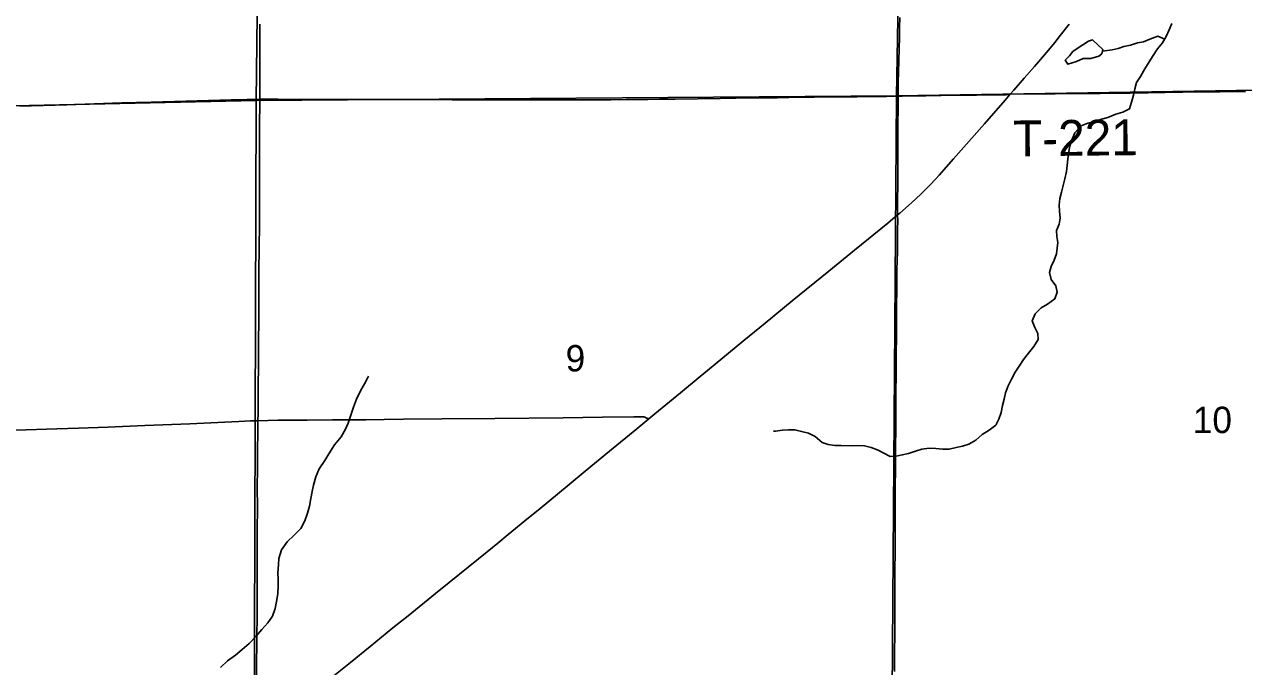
# Model space of a CAD drawing. Extents: x 1985906 to 2360102, y 891258 to 1222054.
# Drawn here: x 2148477 to 2158703, y 1048113 to 1053500 of the extents above; entities that cross this region are included whole.
import ezdxf

# ---------------------------------------------------------------- set-up
doc = ezdxf.new("R2010")
doc.units = 0
for name, color, linetype in [('GM_X_County_Road', 7, 'Continuous'), ('GM_X_Minor_Lake', 7, 'Continuous'), ('GM_X_Minor_River', 7, 'Continuous'), ('GM_X_Section', 7, 'Continuous'), ('GM_X_Section_Text', 7, 'Continuous'), ('GM_X_State_Route', 7, 'Continuous'), ('GM_X_Township_Road', 7, 'Continuous'), ('GM_X_Township_Road_Text', 7, 'Continuous')]:
    doc.layers.add(name, color=color, linetype=linetype)

msp = doc.modelspace()

# ---------------------------------------------------------------- linework, layer by layer
at = {"layer": 'GM_X_County_Road'}
for points in [[(2150451, 1052873), (2150451, 1052994), (2150451, 1053175), (2150452, 1053503)], [(2150436, 1050174), (2150437, 1050240), (2150439, 1050435), (2150440, 1050666), (2150442, 1050780), (2150442, 1050879), (2150444, 1050977), (2150443, 1051026), (2150444, 1051158), (2150444, 1051240), (2150445, 1051371), (2150444, 1051436), (2150447, 1051617), (2150448, 1051829), (2150448, 1051977), (2150448, 1052091), (2150448, 1052223), (2150449, 1052338), (2150449, 1052436), (2150450, 1052650), (2150451, 1052846), (2150451, 1052873)], [(2150424, 1047505), (2150424, 1047533), (2150424, 1047582), (2150423, 1047779), (2150422, 1047828), (2150423, 1047992), (2150424, 1048157), (2150426, 1048288), (2150428, 1048403), (2150429, 1048501), (2150429, 1048600), (2150430, 1048731), (2150430, 1048813), (2150430, 1048942), (2150430, 1049074), (2150431, 1049205), (2150432, 1049500), (2150431, 1049566), (2150433, 1049829), (2150436, 1050174)]]:
    msp.add_lwpolyline(points, dxfattribs=at)
at = {"layer": 'GM_X_Minor_Lake'}
for points in [[(2157402, 1053359), (2157306, 1053297), (2157272, 1053273), (2157242, 1053235), (2157208, 1053199), (2157230, 1053165), (2157302, 1053189), (2157358, 1053213), (2157422, 1053213), (2157488, 1053233), (2157514, 1053254), (2157522, 1053290)], [(2157522, 1053290), (2157436, 1053370), (2157402, 1053359)]]:
    msp.add_lwpolyline(points, dxfattribs=at)
at = {"layer": 'GM_X_Minor_River'}
for points in [[(2158102, 1053508), (2158080, 1053453), (2158055, 1053397), (2158023, 1053346), (2157981, 1053296), (2157938, 1053231), (2157874, 1053126), (2157839, 1053064), (2157805, 1053011), (2157791, 1052959), (2157780, 1052907), (2157762, 1052848), (2157747, 1052792), (2157689, 1052763), (2157631, 1052747), (2157564, 1052718), (2157510, 1052704), (2157454, 1052685), (2157396, 1052672), (2157340, 1052650), (2157288, 1052589), (2157265, 1052537), (2157245, 1052478), (2157234, 1052420), (2157228, 1052370), (2157223, 1052316), (2157217, 1052265), (2157203, 1052203), (2157190, 1052147), (2157176, 1052092), (2157161, 1052040), (2157157, 1051984), (2157160, 1051932), (2157164, 1051874), (2157157, 1051823), (2157135, 1051771), (2157137, 1051721), (2157144, 1051671), (2157133, 1051574), (2157113, 1051522), (2157090, 1051469), (2157074, 1051419), (2157088, 1051359), (2157127, 1051307), (2157140, 1051253), (2157120, 1051199), (2157058, 1051152), (2157004, 1051121), (2156954, 1051071), (2156931, 1051014), (2156953, 1050958), (2156976, 1050906), (2156979, 1050856), (2156945, 1050798), (2156899, 1050741), (2156857, 1050689), (2156820, 1050632), (2156786, 1050582), (2156756, 1050523), (2156729, 1050469), (2156707, 1050408), (2156694, 1050356), (2156682, 1050302), (2156669, 1050243), (2156649, 1050189), (2156625, 1050137), (2156569, 1050096), (2156511, 1050061), (2156458, 1050013), (2156398, 1049978), (2156346, 1049961), (2156293, 1049951), (2156235, 1049938), (2156177, 1049936), (2156123, 1049941), (2156066, 1049945), (2156004, 1049936), (2155950, 1049920), (2155894, 1049899), (2155840, 1049888), (2155788, 1049878)], [(2158042, 1053376), (2157984, 1053400), (2157916, 1053376), (2157864, 1053353), (2157814, 1053345), (2157754, 1053326), (2157700, 1053313), (2157650, 1053297), (2157600, 1053286), (2157519, 1053275)], [(2150121, 1048105), (2150181, 1048160), (2150249, 1048209), (2150305, 1048257), (2150363, 1048308), (2150422, 1048369), (2150470, 1048423), (2150518, 1048480), (2150557, 1048537), (2150581, 1048599), (2150593, 1048659), (2150602, 1048724), (2150607, 1048792), (2150607, 1048848), (2150604, 1048898), (2150610, 1048969), (2150611, 1049021), (2150635, 1049093), (2150682, 1049160), (2150740, 1049215), (2150796, 1049271), (2150830, 1049336), (2150851, 1049400), (2150869, 1049459), (2150880, 1049523), (2150892, 1049581), (2150901, 1049634), (2150921, 1049704), (2150950, 1049771), (2150996, 1049841), (2151031, 1049898), (2151077, 1049972), (2151135, 1050041), (2151172, 1050104), (2151192, 1050154), (2151215, 1050223), (2151237, 1050289), (2151262, 1050357), (2151296, 1050426), (2151329, 1050485), (2151359, 1050539), (2151363, 1050549)], [(2155788, 1049878), (2155738, 1049876), (2155687, 1049903), (2155637, 1049929), (2155580, 1049950), (2155524, 1049964), (2155469, 1049967), (2155411, 1049965), (2155327, 1049968), (2155274, 1049968), (2155220, 1049977), (2155168, 1049993), (2155111, 1050042), (2155053, 1050070), (2154996, 1050085), (2154938, 1050099), (2154887, 1050100), (2154837, 1050096), (2154777, 1050089), (2154759, 1050089)]]:
    msp.add_lwpolyline(points, dxfattribs=at)
at = {"layer": 'GM_X_Section'}
for points in [[(2161268, 1057808), (2161139, 1052984), (2155792, 1052901), (2155875, 1057749), (2156331, 1057752)], [(2155875, 1057749), (2155792, 1052901), (2150422, 1052862), (2150478, 1057658), (2150840, 1057661)], [(2150478, 1057658), (2150422, 1052862), (2148005, 1052808), (2145184, 1052672), (2145240, 1057612), (2145705, 1057613)], [(2155792, 1052901), (2161139, 1052984), (2161113, 1047590), (2155754, 1047505)], [(2145184, 1052672), (2148005, 1052808), (2150422, 1052862), (2150405, 1047462), (2145149, 1047260)], [(2155792, 1052901), (2155754, 1047505), (2150405, 1047462), (2150422, 1052862)]]:
    msp.add_lwpolyline(points, close=True, dxfattribs=at)
at = {"layer": 'GM_X_State_Route'}
for points in [[(2154207, 1050596), (2154512, 1050847), (2154690, 1050993), (2154918, 1051180), (2155224, 1051429), (2155440, 1051605), (2155719, 1051833), (2155801, 1051902), (2155820, 1051917), (2155893, 1051981), (2155952, 1052034), (2156001, 1052082), (2156071, 1052151), (2156121, 1052205), (2156149, 1052236), (2156269, 1052371), (2156530, 1052666), (2156703, 1052863), (2156746, 1052915), (2156777, 1052949), (2156862, 1053048), (2156949, 1053147), (2157066, 1053283), (2157119, 1053349), (2157165, 1053407), (2157240, 1053502)], [(2150584, 1047635), (2150780, 1047795), (2150933, 1047919), (2151060, 1048023), (2151213, 1048147), (2151378, 1048282), (2151569, 1048437), (2151697, 1048540), (2151926, 1048725), (2152041, 1048818), (2152359, 1049075), (2152447, 1049148), (2152536, 1049220), (2152676, 1049335), (2152802, 1049439), (2153031, 1049627), (2153182, 1049753), (2153385, 1049919), (2153613, 1050107), (2153714, 1050190), (2153765, 1050232), (2153980, 1050410), (2154145, 1050545), (2154207, 1050596)]]:
    msp.add_lwpolyline(points, dxfattribs=at)
at = {"layer": 'GM_X_Township_Road'}
for points in [[(2155806, 1052897), (2155806, 1052902), (2155807, 1053017), (2155809, 1053099), (2155812, 1053197), (2155816, 1053394), (2155818, 1053476), (2155820, 1053558)], [(2148440, 1052815), (2148834, 1052826), (2149064, 1052834), (2149294, 1052842), (2149540, 1052847), (2149736, 1052854), (2150212, 1052868), (2150345, 1052871), (2150451, 1052873)], [(2150451, 1052873), (2150458, 1052873), (2150605, 1052873), (2150901, 1052871), (2151180, 1052869), (2151393, 1052869), (2151525, 1052869), (2151705, 1052869), (2151836, 1052869), (2152066, 1052868), (2152542, 1052867), (2152788, 1052866), (2152952, 1052866), (2153182, 1052868), (2153395, 1052868), (2153526, 1052869), (2153707, 1052870), (2153805, 1052872), (2153937, 1052873), (2154314, 1052878), (2154445, 1052880), (2154790, 1052885), (2154987, 1052888), (2155102, 1052888), (2155463, 1052893), (2155709, 1052896), (2155806, 1052897)], [(2155801, 1051902), (2155801, 1051920), (2155801, 1052001), (2155803, 1052181), (2155803, 1052411), (2155803, 1052493), (2155804, 1052673), (2155805, 1052788), (2155806, 1052897)], [(2155806, 1052897), (2155840, 1052897), (2156037, 1052901), (2156299, 1052905), (2156463, 1052906), (2156611, 1052908), (2156694, 1052910), (2156711, 1052909), (2156746, 1052915)], [(2156746, 1052915), (2156860, 1052916), (2157122, 1052917), (2157236, 1052919), (2157384, 1052919), (2157499, 1052921), (2157548, 1052922), (2157596, 1052923), (2157644, 1052923), (2157752, 1052924), (2157833, 1052926), (2157899, 1052927), (2158194, 1052931), (2158391, 1052934), (2158505, 1052935), (2158719, 1052938)], [(2155775, 1048071), (2155778, 1048547), (2155777, 1048711), (2155779, 1048859), (2155780, 1049138), (2155782, 1049417), (2155782, 1049515), (2155782, 1049630), (2155783, 1049761), (2155783, 1049843), (2155784, 1049925), (2155786, 1050138), (2155787, 1050236), (2155787, 1050317), (2155787, 1050383), (2155787, 1050448), (2155788, 1050527), (2155789, 1050594), (2155789, 1050627), (2155790, 1050698), (2155790, 1050766), (2155791, 1050852), (2155791, 1050903), (2155793, 1051034), (2155793, 1051116), (2155794, 1051296), (2155796, 1051444), (2155799, 1051591), (2155800, 1051656), (2155801, 1051778), (2155802, 1051852), (2155801, 1051902)], [(2150436, 1050174), (2150603, 1050179), (2150849, 1050181), (2151062, 1050184), (2151341, 1050184), (2151494, 1050186), (2151656, 1050188), (2151980, 1050192), (2152422, 1050195), (2152997, 1050200), (2153325, 1050206), (2153588, 1050209), (2153657, 1050209), (2153673, 1050207), (2153681, 1050205), (2153688, 1050203), (2153699, 1050197), (2153714, 1050190)], [(2145182, 1049963), (2145488, 1049973), (2145898, 1049990), (2146051, 1049997), (2146301, 1050007), (2146572, 1050017), (2146882, 1050029), (2147160, 1050041), (2147521, 1050057), (2147710, 1050066), (2147898, 1050074), (2148179, 1050086), (2148406, 1050095), (2148750, 1050106), (2148930, 1050114), (2149176, 1050122), (2149488, 1050135), (2149865, 1050150), (2150275, 1050169), (2150375, 1050173), (2150436, 1050174)]]:
    msp.add_lwpolyline(points, dxfattribs=at)

# ---------------------------------------------------------------- texts
at = {"layer": 'GM_X_Section_Text'}
for s, p in [('9', (2153017, 1050589)), ('10', (2158277, 1050072))]:
    msp.add_text(s, height=221, rotation=0, dxfattribs=at).set_placement(p)
at = {"layer": 'GM_X_Township_Road_Text'}
msp.add_text('T-221', height=300, rotation=0.5559, dxfattribs=at).set_placement((2156770, 1052393))

doc.saveas('drawing.dxf')
